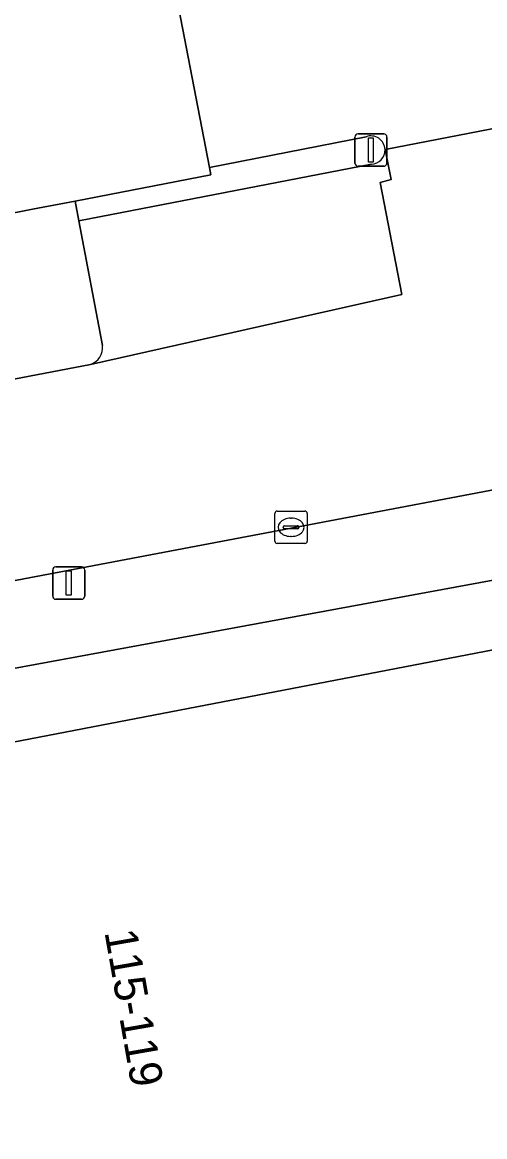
# Model space of a CAD drawing. Extents: x 159262 to 160143, y 383399 to 384319.
# Drawn here: x 159317.37 to 159331.63, y 383851.17 to 383885.51 of the extents above; entities that cross this region are included whole.
import ezdxf

# ---------------------------------------------------------------- set-up
doc = ezdxf.new("R2010")
doc.units = 0
for name, color, linetype in [('IMGEO_Erf', 7, 'Continuous'), ('IMGEO_Groenvoorziening', 7, 'Continuous'), ('IMGEO_Kolk', 7, 'Continuous'), ('IMGEO_Lichtmast', 7, 'Continuous'), ('IMGEO_Pand', 7, 'Continuous'), ('IMGEO_Pand_nummerreeks', 7, 'Continuous'), ('IMGEO_Parkeervlak_open', 7, 'Continuous'), ('IMGEO_Rijbaan_lokaal_open', 7, 'Continuous'), ('IMGEO_Voetpad_open', 7, 'Continuous')]:
    doc.layers.add(name, color=color, linetype=linetype)

msp = doc.modelspace()

# ---------------------------------------------------------------- linework, layer by layer
at = {"layer": 'IMGEO_Erf'}
for points in [[(159319.635, 383899.22), (159323.148, 383881.041), (159327.975, 383881.988)], [(159328.559, 383881.593), (159334.397, 383882.722), (159335.77, 383875.636), (159336.12, 383875.702), (159335.86, 383877.046), (159346.237, 383879.058), (159345.282, 383883.846), (159347.596, 383884.18), (159347.915, 383884.736)]]:
    msp.add_lwpolyline(points, dxfattribs=at)
msp.add_arc((159328.123, 383881.578), 0.436, 1.9335, 109.92, dxfattribs=at)
at = {"layer": 'IMGEO_Groenvoorziening'}
msp.add_lwpolyline([(159327.975, 383881.988), (159323.148, 383881.041), (159323.191, 383880.817), (159319, 383880.007), (159319.118, 383879.394), (159328.138, 383881.143)], dxfattribs=at)
msp.add_lwpolyline([(159335.525, 383868.99), (159312.96, 383864.841), (159313.382, 383862.621), (159313.609, 383862.665), (159335.903, 383866.948)], close=True, dxfattribs=at)
for centre, start, end in [((159328.123, 383881.578), 1.9335, 109.92), ((159328.124, 383881.578), 271.8786, 1.9354)]:
    msp.add_arc(centre, 0.436, start, end, dxfattribs=at)
at = {"layer": 'IMGEO_Kolk'}
for p, q in [((159325.161, 383869.528), (159325.161, 383870.38)), ((159325.236, 383870.454), (159326.088, 383870.454)), ((159326.162, 383870.38), (159326.162, 383869.528)), ((159325.463, 383869.997), (159325.861, 383869.997)), ((159325.649, 383870.234), (159325.674, 383870.234)), ((159325.42, 383869.948), (159325.42, 383869.96)), ((159325.858, 383869.911), (159325.46, 383869.911)), ((159325.672, 383869.674), (159325.647, 383869.674)), ((159325.904, 383869.96), (159325.904, 383869.948)), ((159326.088, 383869.454), (159325.236, 383869.454))]:
    msp.add_line(p, q, dxfattribs=at)
for points in [[(159325.161, 383869.528), (159325.161, 383870.38)], [(159325.236, 383870.454), (159326.088, 383870.454)], [(159326.162, 383870.38), (159326.162, 383869.528)], [(159326.088, 383869.454), (159325.236, 383869.454)]]:
    msp.add_lwpolyline(points, dxfattribs=at)
for centre, radius, start, end in [((159325.238, 383870.378), 0.0765, 91.552, 178.448), ((159325.238, 383870.378), 0.0765, 91.552, 178.448), ((159326.086, 383870.378), 0.0765, 1.552, 88.448), ((159326.086, 383870.378), 0.0765, 1.552, 88.448), ((159325.46, 383869.957), 0.0403, 85.8775, 175.7526), ((159325.865, 383869.959), 0.0386, 1.7309, 96.639), ((159325.457, 383869.947), 0.0366, 178.938, 274.7102), ((159325.861, 383869.954), 0.043, 264.8664, 352.4533), ((159325.238, 383869.53), 0.0765, 181.552, 268.448), ((159325.238, 383869.53), 0.0765, 181.552, 268.448), ((159326.086, 383869.53), 0.0765, 271.552, 358.448), ((159326.086, 383869.53), 0.0765, 271.552, 358.448)]:
    msp.add_arc(centre, radius, start, end, dxfattribs=at)
for centre, major_axis, ratio, start_param, end_param in [((159325.648, 383869.954), (-0.387, 0.002), 0.722429, 4.712389, 7.853982), ((159325.673, 383869.954), (-0.39, 0.002), 0.717154, 1.570796, 4.712389)]:
    msp.add_ellipse(centre, major_axis=major_axis, ratio=ratio, start_param=start_param, end_param=end_param, dxfattribs=at)
at = {"layer": 'IMGEO_Lichtmast'}
for p, q in [((159327.728, 383882.078), (159328.518, 383882.078)), ((159328.518, 383882.078), (159327.728, 383882.078)), ((159327.628, 383881.178), (159327.628, 383881.978)), ((159327.628, 383881.978), (159327.628, 383881.178)), ((159328.618, 383881.978), (159328.618, 383881.178)), ((159328.618, 383881.178), (159328.618, 383881.978)), ((159328.518, 383881.078), (159327.728, 383881.078)), ((159327.728, 383881.078), (159328.518, 383881.078)), ((159318.311, 383867.836), (159318.311, 383868.636)), ((159318.311, 383868.636), (159318.311, 383867.836)), ((159318.411, 383868.736), (159319.201, 383868.736)), ((159319.201, 383868.736), (159318.411, 383868.736)), ((159319.301, 383868.636), (159319.301, 383867.836)), ((159319.301, 383867.836), (159319.301, 383868.636)), ((159319.201, 383867.736), (159318.411, 383867.736)), ((159318.411, 383867.736), (159319.201, 383867.736))]:
    msp.add_line(p, q, dxfattribs=at)
for points in [[(159328.048, 383881.953), (159328.198, 383881.953), (159328.198, 383881.203), (159328.048, 383881.203), (159328.048, 383881.953)], [(159318.731, 383868.611), (159318.881, 383868.611), (159318.881, 383867.861), (159318.731, 383867.861), (159318.731, 383868.611)]]:
    msp.add_lwpolyline(points, dxfattribs=at)
for centre, start, end in [((159327.728, 383881.978), 90, 180), ((159327.728, 383881.978), 90, 180), ((159328.518, 383881.978), 0, 90), ((159328.518, 383881.978), 360, 90), ((159327.728, 383881.178), 180, 270), ((159327.728, 383881.178), 180, 270), ((159328.518, 383881.178), 270, 0), ((159328.518, 383881.178), 270, 0), ((159318.411, 383868.636), 90, 180), ((159318.411, 383868.636), 90, 180), ((159319.201, 383868.636), 0, 90), ((159319.201, 383868.636), 360, 90), ((159318.411, 383867.836), 180, 270), ((159318.411, 383867.836), 180, 270), ((159319.201, 383867.836), 270, 0), ((159319.201, 383867.836), 270, 0)]:
    msp.add_arc(centre, 0.1, start, end, dxfattribs=at)
at = {"layer": 'IMGEO_Pand'}
for points in [[(159306.566, 383896.694), (159310.092, 383878.286), (159314.314, 383879.102), (159315.658, 383879.361), (159317.686, 383879.753), (159319, 383880.007), (159323.191, 383880.817), (159323.148, 383881.041), (159319.635, 383899.22)], [(159315.504, 383856.284), (159316.414, 383851.6), (159315.769, 383851.474), (159316.444, 383847.985), (159318.948, 383848.455), (159320.743, 383843.189), (159323.306, 383844.057), (159324.228, 383839.323), (159325.065, 383835.022), (159341.456, 383838.196), (159335.903, 383866.948), (159313.609, 383862.665), (159313.726, 383862.057), (159316.397, 383862.572), (159317.085, 383858.975)]]:
    msp.add_lwpolyline(points, dxfattribs=at)
at = {"layer": 'IMGEO_Parkeervlak_open'}
for points in [[(159319.475, 383874.969), (159329.077, 383877.128), (159328.413, 383880.578), (159328.749, 383880.666), (159328.559, 383881.593)], [(159328.138, 383881.143), (159319.118, 383879.394), (159319.85, 383875.56)]]:
    msp.add_lwpolyline(points, dxfattribs=at)
for centre, radius, start, end in [((159328.124, 383881.578), 0.436, 271.8786, 1.9354), ((159319.297, 383875.496), 0.556, 288.623, 6.5853)]:
    msp.add_arc(centre, radius, start, end, dxfattribs=at)
at = {"layer": 'IMGEO_Rijbaan_lokaal_open'}
msp.add_lwpolyline([(159334.397, 383882.722), (159328.559, 383881.593), (159328.749, 383880.666), (159328.413, 383880.578), (159329.077, 383877.128), (159319.475, 383874.969), (159315.702, 383874.25), (159310.579, 383873.273), (159310.508, 383873.119), (159311.553, 383867.258), (159312.476, 383867.433), (159336.505, 383871.985), (159335.897, 383874.965), (159335.77, 383875.636)], close=True, dxfattribs=at)
at = {"layer": 'IMGEO_Voetpad_open'}
for points in [[(159319.118, 383879.394), (159319, 383880.007), (159317.686, 383879.753), (159315.658, 383879.361), (159314.314, 383879.102), (159314.427, 383878.477), (159315.121, 383874.68)], [(159319.85, 383875.56), (159319.118, 383879.394)], [(159351.349, 383871.798), (159351.327, 383871.914), (159351.177, 383872.768), (159350.877, 383874.361), (159349.855, 383874.169), (159349.117, 383878.093), (159346.631, 383877.015), (159347.229, 383873.971), (159346.736, 383873.892), (159346.595, 383873.869), (159336.505, 383871.985), (159312.476, 383867.433), (159312.96, 383864.841), (159335.525, 383868.99), (159342.623, 383870.295)], [(159315.702, 383874.25), (159319.475, 383874.969)]]:
    msp.add_lwpolyline(points, dxfattribs=at)
msp.add_arc((159319.297, 383875.496), 0.556, 288.623, 6.5853, dxfattribs=at)

# ---------------------------------------------------------------- texts
at = {"layer": 'IMGEO_Pand_nummerreeks'}
msp.add_text('115-119', height=1, rotation=279.9453, dxfattribs=at).set_placement((159319.905, 383857.483))

doc.saveas('drawing.dxf')
